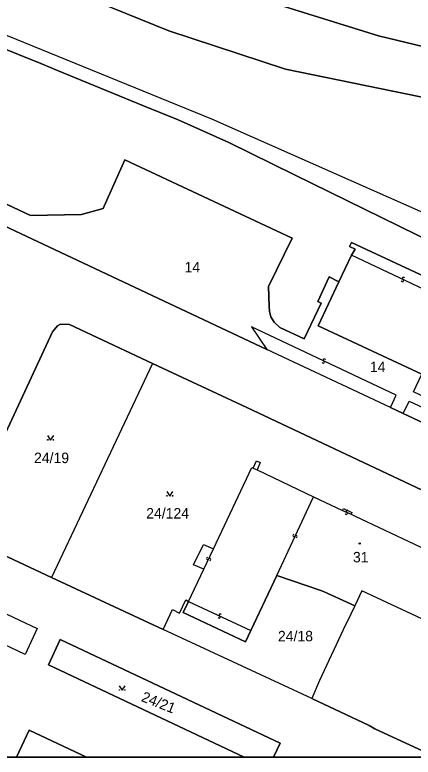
# Model space of a CAD drawing. Extents: x -600309 to -598967, y -1161267 to -1160292.
# Drawn here: x -600042.6 to -599978, y -1161267 to -1161146.3 of the extents above; entities that cross this region are included whole.
import ezdxf

# ---------------------------------------------------------------- set-up
doc = ezdxf.new("R2010")
doc.units = 0
for name, color, linetype in [('Level 1', 7, 'Continuous'), ('Level 13', 7, 'Continuous'), ('Level 3', 7, 'Continuous'), ('Level 4', 7, 'Continuous'), ('Level 5', 7, 'Continuous'), ('Level 57', 7, 'Continuous'), ('Level 60', 7, 'Continuous'), ('Vrstva 60', 7, 'Continuous'), ('Vrstva 63', 7, 'Continuous')]:
    doc.layers.add(name, color=color, linetype=linetype)

msp = doc.modelspace()

# ---------------------------------------------------------------- linework, layer by layer
at = {"layer": 'Level 1'}
msp.add_line((-599999.53, -1161264.74), (-600000.61, -1161267.03), dxfattribs=at)
for points in [[(-600308.54, -1161016.58), (-600293.63, -1161026), (-600269.66, -1161037.42), (-600029.19, -1161135.15), (-600013.53, -1161140.37), (-599983.56, -1161149.75), (-599958.61, -1161155.76), (-599866.12, -1161178.6), (-599796.72, -1161205.03)], [(-600308.54, -1161029.18), (-600296.3, -1161037.15), (-600274.49, -1161049.84), (-600189.74, -1161080.33), (-600110.03, -1161111.48), (-600017.61, -1161148.92), (-599998.66, -1161155.17), (-599968.04, -1161161.44), (-599947.72, -1161166.65), (-599940.7, -1161168.31), (-599932.71, -1161170.39), (-599873.45, -1161186.23), (-599868.39, -1161187.94)], [(-599974.47, -1161183.5), (-599997.2, -1161172.33), (-600007.91, -1161167.09), (-600016.11, -1161163.4), (-600021.76, -1161161.11), (-600035.71, -1161155.39), (-600038.43, -1161154.23), (-600085.92, -1161135.07), (-600119.48, -1161121.36), (-600136.33, -1161114.57), (-600158.74, -1161105.59), (-600181.17, -1161096.78), (-600189.72, -1161093.73), (-600201.12, -1161089.75), (-600235.97, -1161077.32)], [(-600098.6, -1161155.15), (-600098.36, -1161154.67), (-600097.15, -1161152.11), (-600040.13, -1161178.98), (-600031.81, -1161178.82), (-600028.29, -1161177.8), (-600028.13, -1161177.45), (-600024.78, -1161169.9), (-599997.59, -1161182.64), (-600001.46, -1161190.49), (-600001.34, -1161193.68), (-600001.31, -1161194.57), (-600001.07, -1161195.45), (-600000.54, -1161196.32), (-599999.59, -1161197.15), (-599995.64, -1161199.04), (-599992.89, -1161193.22), (-599993.44, -1161192.93), (-599991.57, -1161188.93), (-599990.02, -1161189.75)], [(-600098.6, -1161155.15), (-600039.9, -1161182.75), (-600001.71, -1161200.74)], [(-599970.44, -1161191.54), (-599987.98, -1161183.36), (-599988.29, -1161183.99), (-599987.35, -1161184.44), (-599987.97, -1161185.44)], [(-599990.02, -1161189.75), (-599987.97, -1161185.44)], [(-599976.52, -1161204.77), (-599993.38, -1161196.89), (-599990.02, -1161189.75)], [(-600020.3, -1161203.02), (-600033.77, -1161196.71), (-600035.21, -1161196.63), (-600035.74, -1161196.88), (-600036.51, -1161197.88), (-600051.15, -1161229.31), (-600051.17, -1161230.38), (-600050.95, -1161230.87), (-600050.01, -1161231.61), (-600036.69, -1161237.82)], [(-599981.62, -1161210.2), (-600001.71, -1161200.74)], [(-600020.3, -1161203.02), (-600036.69, -1161237.82)], [(-600020.3, -1161203.02), (-600004.99, -1161210.19), (-599947.09, -1161237.49)], [(-599981.62, -1161210.2), (-599979.59, -1161211.16)], [(-599979.59, -1161211.16), (-599971.12, -1161215.11)], [(-600003.93, -1161220.04), (-600003.41, -1161218.85), (-600002.78, -1161219.14), (-600003.3, -1161220.34)], [(-600010.37, -1161233.17), (-600004.16, -1161219.95), (-600003.93, -1161220.04)], [(-600003.3, -1161220.34), (-599994.15, -1161224.69)], [(-599994.15, -1161224.69), (-599989.43, -1161226.91)], [(-599989.43, -1161226.91), (-599989.28, -1161226.59), (-599987.92, -1161227.23), (-599988.04, -1161227.55)], [(-599988.04, -1161227.55), (-599987.35, -1161227.86), (-599968.09, -1161236.94)], [(-600011.94, -1161236.49), (-600013.61, -1161235.74), (-600012.01, -1161232.44), (-600010.37, -1161233.17)], [(-600014.44, -1161241.71), (-600011.94, -1161236.49)], [(-600059.43, -1161241.57), (-600057.52, -1161237.41), (-600039.03, -1161246.11), (-600040.99, -1161250.34), (-600059.43, -1161241.57)], [(-600036.69, -1161237.82), (-600018.58, -1161246.27)], [(-600004.33, -1161246.45), (-600000.12, -1161237.47)], [(-599987.44, -1161242.45), (-599992.54, -1161240.09), (-599992.95, -1161239.92), (-600000.12, -1161237.47)], [(-599972.47, -1161246.45), (-599986.29, -1161239.98), (-599987.44, -1161242.45)], [(-600018.58, -1161246.27), (-600017.06, -1161243.05), (-600015.88, -1161243.61), (-600014.88, -1161241.44), (-600014.44, -1161241.71)], [(-600004.33, -1161246.45), (-600005.2, -1161248.27), (-600015.31, -1161243.51), (-600014.44, -1161241.71)], [(-599987.44, -1161242.45), (-599988.73, -1161245.13), (-599988.93, -1161245.53), (-599993.14, -1161254.59), (-599994.4, -1161257.5)], [(-599994.4, -1161257.5), (-600018.58, -1161246.27)], [(-600005.4, -1161267.03), (-600037.2, -1161252.02), (-600035.29, -1161247.89), (-599999.53, -1161264.74)], [(-599974.24, -1161267.03), (-599984.15, -1161262.41), (-599985.08, -1161261.91), (-599994.4, -1161257.5)], [(-600042.4, -1161267.03), (-600040.34, -1161262.64), (-600031.01, -1161267.03)]]:
    msp.add_lwpolyline(points, dxfattribs=at)
at = {"layer": 'Level 13'}
for centre, start, end in [((-599979.7, -1161189.55), 192.1534, 64.2514), ((-599979.54, -1161189.21), 11.939, 244.529), ((-599992.55, -1161202.8), 192.0381, 64.1361), ((-599992.39, -1161202.46), 11.8236, 244.4136), ((-599988.82, -1161227.4), 192.4354, 65.0254), ((-599988.66, -1161227.06), 12.6499, 244.7479), ((-599997.31, -1161231), 102.3338, 334.4318), ((-599996.97, -1161231.16), 282.1193, 154.7093), ((-600011.33, -1161234.75), 102.0637, 334.1617), ((-600010.99, -1161234.91), 281.8492, 154.4392), ((-600009.46, -1161244.25), 192.0391, 64.6291), ((-600009.3, -1161243.91), 12.2535, 244.3515)]:
    msp.add_arc(centre, 0.184, start, end, dxfattribs=at)
at = {"layer": 'Level 3'}
for points in [[(-600234.93, -1161074.66), (-600208.54, -1161084.06), (-600208.48, -1161084.37), (-600195.12, -1161088.82), (-600111.77, -1161121.94), (-600010.7, -1161163.25), (-599975.33, -1161178.89), (-599974.93, -1161179.15), (-599974.69, -1161181.32), (-599973.94, -1161183.71)], [(-599971.26, -1161193.31), (-599987.97, -1161185.44)], [(-599981.62, -1161210.2), (-599980.7, -1161208.2), (-600004.23, -1161197.06), (-600001.71, -1161200.74)], [(-599979.59, -1161211.16), (-599978.61, -1161209.17), (-599970.1, -1161213.09), (-599971.12, -1161215.11)], [(-600003.93, -1161220.04), (-600003.3, -1161220.34)], [(-600000.12, -1161237.47), (-599994.15, -1161224.69)], [(-599989.43, -1161226.91), (-599988.04, -1161227.55)], [(-600011.94, -1161236.49), (-600010.37, -1161233.17)], [(-600014.44, -1161241.71), (-600004.33, -1161246.45)]]:
    msp.add_lwpolyline(points, dxfattribs=at)
at = {"layer": 'Level 5'}
for points in [[(-600037.34, -1161214.74), (-600036.84, -1161215.49), (-600036.34, -1161214.74)], [(-600017.98, -1161223.85), (-600017.48, -1161224.6), (-600016.98, -1161223.85)], [(-600025.73, -1161255.41), (-600025.23, -1161256.16), (-600024.73, -1161255.41)]]:
    msp.add_lwpolyline(points, dxfattribs=at)
for centre, radius in [((-600037.29, -1161215.44), 0.05), ((-600036.39, -1161215.44), 0.05), ((-600017.93, -1161224.55), 0.05), ((-600017.03, -1161224.55), 0.05), ((-599986.63, -1161232.3), 0.09), ((-599986.63, -1161232.3), 0.0521), ((-600025.68, -1161256.11), 0.05), ((-600024.78, -1161256.11), 0.05)]:
    msp.add_circle(centre, radius, dxfattribs=at)
at = {"layer": 'Level 60'}
for points in [[(-600119.48, -1161121.36), (-600085.92, -1161135.07), (-600038.43, -1161154.23), (-600035.71, -1161155.39), (-600021.76, -1161161.11), (-600016.11, -1161163.4), (-600007.91, -1161167.09), (-599997.2, -1161172.33), (-599974.47, -1161183.5)], [(-599970.44, -1161191.54), (-599987.98, -1161183.36), (-599988.29, -1161183.99), (-599987.35, -1161184.44), (-599987.97, -1161185.44), (-599990.02, -1161189.75), (-599991.57, -1161188.93), (-599993.44, -1161192.93), (-599992.89, -1161193.22), (-599995.64, -1161199.04), (-599999.59, -1161197.15), (-600000.54, -1161196.32), (-600001.07, -1161195.45), (-600001.31, -1161194.57), (-600001.34, -1161193.68), (-600001.46, -1161190.49), (-599997.59, -1161182.64), (-600024.78, -1161169.9), (-600028.13, -1161177.45), (-600028.29, -1161177.8), (-600031.81, -1161178.82), (-600040.13, -1161178.98), (-600097.15, -1161152.11)], [(-600097.15, -1161152.11), (-600040.13, -1161178.98), (-600031.81, -1161178.82), (-600028.29, -1161177.8), (-600028.13, -1161177.45), (-600024.78, -1161169.9), (-599997.59, -1161182.64), (-600001.46, -1161190.49), (-600001.34, -1161193.68), (-600001.31, -1161194.57), (-600001.07, -1161195.45), (-600000.54, -1161196.32), (-599999.59, -1161197.15), (-599995.64, -1161199.04), (-599992.89, -1161193.22), (-599993.44, -1161192.93), (-599991.57, -1161188.93), (-599990.02, -1161189.75), (-599993.38, -1161196.89), (-599976.52, -1161204.77)], [(-599971.12, -1161215.11), (-599979.59, -1161211.16), (-599981.62, -1161210.2), (-600001.71, -1161200.74), (-600039.9, -1161182.75), (-600098.6, -1161155.15)], [(-599972.47, -1161246.45), (-599986.29, -1161239.98), (-599987.44, -1161242.45), (-599992.54, -1161240.09), (-599992.95, -1161239.92), (-600000.12, -1161237.47), (-600004.33, -1161246.45), (-600005.2, -1161248.27), (-600015.31, -1161243.51), (-600014.44, -1161241.71), (-600011.94, -1161236.49), (-600013.61, -1161235.74), (-600012.01, -1161232.44), (-600010.37, -1161233.17), (-600004.16, -1161219.95), (-600003.93, -1161220.04), (-600003.41, -1161218.85), (-600002.78, -1161219.14), (-600003.3, -1161220.34), (-599994.15, -1161224.69), (-599989.43, -1161226.91), (-599989.28, -1161226.59), (-599987.92, -1161227.23), (-599988.04, -1161227.55), (-599987.35, -1161227.86), (-599968.09, -1161236.94)]]:
    msp.add_lwpolyline(points, dxfattribs=at)
for points in [[(-599970.44, -1161191.54), (-599961.78, -1161195.58), (-599949.88, -1161201.17), (-599950.31, -1161201.94), (-599951.03, -1161201.59), (-599951.44, -1161202.64), (-599953.28, -1161206.56), (-599953.41, -1161206.84), (-599956.8, -1161214.05), (-599968.04, -1161208.79), (-599969.39, -1161211.66), (-599977.91, -1161207.64), (-599976.52, -1161204.77), (-599993.38, -1161196.89), (-599990.02, -1161189.75), (-599987.97, -1161185.44), (-599987.35, -1161184.44), (-599988.29, -1161183.99), (-599987.98, -1161183.36)], [(-600051.15, -1161229.31), (-600036.51, -1161197.88), (-600035.74, -1161196.88), (-600035.21, -1161196.63), (-600033.77, -1161196.71), (-600020.3, -1161203.02), (-600036.69, -1161237.82), (-600050.01, -1161231.61), (-600050.95, -1161230.87), (-600051.17, -1161230.38)], [(-600059.43, -1161241.57), (-600057.52, -1161237.41), (-600039.03, -1161246.11), (-600040.99, -1161250.34)], [(-599994.4, -1161257.5), (-600018.58, -1161246.27), (-600017.06, -1161243.05), (-600015.88, -1161243.61), (-600014.88, -1161241.44), (-600014.44, -1161241.71), (-600015.31, -1161243.51), (-600005.2, -1161248.27), (-600004.33, -1161246.45), (-600000.12, -1161237.47), (-599992.95, -1161239.92), (-599992.54, -1161240.09), (-599987.44, -1161242.45), (-599988.73, -1161245.13), (-599988.93, -1161245.53), (-599993.14, -1161254.59)]]:
    msp.add_lwpolyline(points, close=True, dxfattribs=at)
at = {"layer": 'Vrstva 60'}
for points in [[(-599745.25, -1161219.88), (-599778.44, -1161210.97), (-599796.72, -1161205.03), (-599866.12, -1161178.6), (-599958.61, -1161155.76), (-599983.56, -1161149.75), (-600013.53, -1161140.37), (-600029.19, -1161135.15), (-600269.66, -1161037.42)], [(-600269.66, -1161037.42), (-600029.19, -1161135.15), (-600013.53, -1161140.37), (-599983.56, -1161149.75), (-599958.61, -1161155.76), (-599866.12, -1161178.6), (-599796.72, -1161205.03), (-599778.44, -1161210.97), (-599745.25, -1161219.88)], [(-600189.74, -1161080.33), (-600110.03, -1161111.48), (-600017.61, -1161148.92), (-599998.66, -1161155.17), (-599968.04, -1161161.44), (-599947.72, -1161166.65), (-599940.7, -1161168.31), (-599932.71, -1161170.39), (-599873.45, -1161186.23), (-599868.39, -1161187.94), (-599854.87, -1161193.03), (-599799.36, -1161212.78), (-599792.54, -1161213.92), (-599784.84, -1161216.05), (-599772.79, -1161219.97)], [(-599772.79, -1161219.97), (-599784.84, -1161216.05), (-599792.54, -1161213.92), (-599799.36, -1161212.78), (-599854.87, -1161193.03), (-599868.39, -1161187.94), (-599873.45, -1161186.23), (-599932.71, -1161170.39), (-599940.7, -1161168.31), (-599947.72, -1161166.65), (-599968.04, -1161161.44), (-599998.66, -1161155.17), (-600017.61, -1161148.92), (-600110.03, -1161111.48), (-600189.74, -1161080.33)], [(-600119.48, -1161121.36), (-600085.92, -1161135.07), (-600038.43, -1161154.23), (-600035.71, -1161155.39), (-600021.76, -1161161.11), (-600016.11, -1161163.4), (-600007.91, -1161167.09), (-599997.2, -1161172.33), (-599974.47, -1161183.5)], [(-599971.12, -1161215.11), (-599979.59, -1161211.16), (-599981.62, -1161210.2), (-600001.71, -1161200.74), (-600039.9, -1161182.75), (-600098.6, -1161155.15), (-600151.25, -1161130.33)], [(-600051.15, -1161229.31), (-600036.51, -1161197.88), (-600035.74, -1161196.88), (-600035.21, -1161196.63), (-600033.77, -1161196.71), (-600020.3, -1161203.02), (-600004.99, -1161210.19), (-599947.09, -1161237.49)], [(-599947.09, -1161237.49), (-600004.99, -1161210.19), (-600020.3, -1161203.02), (-600036.69, -1161237.82), (-600018.58, -1161246.27), (-600017.06, -1161243.05), (-600015.88, -1161243.61), (-600014.88, -1161241.44), (-600014.44, -1161241.71), (-600011.94, -1161236.49), (-600013.61, -1161235.74), (-600012.01, -1161232.44), (-600010.37, -1161233.17), (-600004.16, -1161219.95), (-600003.93, -1161220.04), (-600003.41, -1161218.85), (-600002.78, -1161219.14), (-600003.3, -1161220.34), (-599994.15, -1161224.69), (-599989.43, -1161226.91), (-599989.28, -1161226.59), (-599987.92, -1161227.23), (-599988.04, -1161227.55), (-599987.35, -1161227.86), (-599968.09, -1161236.94)], [(-600047.59, -1161267.03), (-600042.4, -1161267.03), (-600040.34, -1161262.64), (-600031.01, -1161267.03), (-600005.4, -1161267.03), (-600037.2, -1161252.02), (-600035.29, -1161247.89), (-599999.53, -1161264.74), (-600000.61, -1161267.03), (-599974.24, -1161267.03), (-599984.15, -1161262.41), (-599985.08, -1161261.91), (-599994.4, -1161257.5), (-600018.58, -1161246.27), (-600036.69, -1161237.82), (-600050.01, -1161231.61)], [(-599972.47, -1161246.45), (-599986.29, -1161239.98), (-599987.44, -1161242.45), (-599988.73, -1161245.13), (-599988.93, -1161245.53), (-599993.14, -1161254.59), (-599994.4, -1161257.5), (-599985.08, -1161261.91), (-599984.15, -1161262.41), (-599974.24, -1161267.03)]]:
    msp.add_lwpolyline(points, dxfattribs=at)
for points in [[(-600039.03, -1161246.11), (-600040.99, -1161250.34), (-600059.43, -1161241.57), (-600057.52, -1161237.41)], [(-600005.4, -1161267.03), (-600000.61, -1161267.03), (-599999.53, -1161264.74), (-600035.29, -1161247.89), (-600037.2, -1161252.02)], [(-600042.4, -1161267.03), (-600031.01, -1161267.03), (-600040.34, -1161262.64)]]:
    msp.add_lwpolyline(points, close=True, dxfattribs=at)
at = {"layer": 'Vrstva 63'}
msp.add_lwpolyline([(-600308.54, -1160292.35), (-598967.11, -1160292.35), (-598967.11, -1161267.03), (-600308.54, -1161267.03)], close=True, dxfattribs=at)

# ---------------------------------------------------------------- texts
at = {"layer": 'Level 4'}
for s, p in [('14', (-600015.08, -1161188.22)), ('24/19', (-600039.53, -1161219.22)), ('24/124', (-600021.31, -1161228.23)), ('31', (-599987.73, -1161235.36)), ('24/18', (-599999.91, -1161248.2))]:
    msp.add_text(s, height=1.7, dxfattribs=at).set_placement(p)
msp.add_text('24/21', height=1.7, rotation=338.4, dxfattribs=at).set_placement((-600022.25, -1161257.88))
at = {"layer": 'Level 57'}
msp.add_text('14', height=1.7, dxfattribs=at).set_placement((-599984.98, -1161204.43))

doc.saveas('drawing.dxf')
